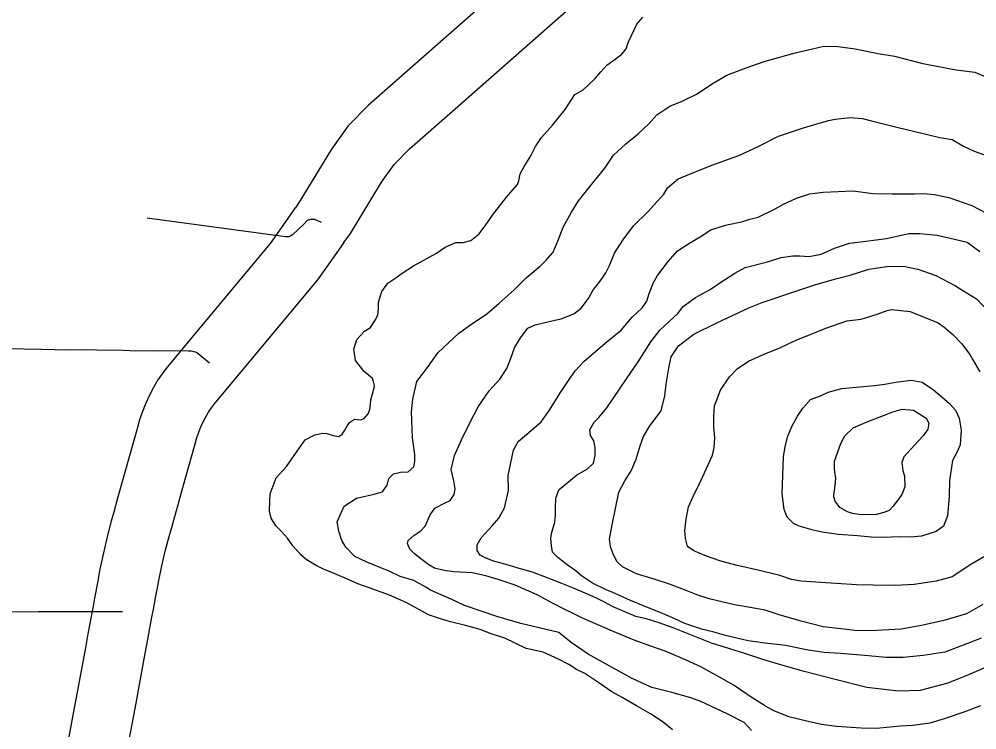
# Model space of a CAD drawing. Extents: x -19 to 366, y -4 to 359.
# Drawn here: x 142.214 to 142.971, y 197.414 to 197.976 of the extents above; entities that cross this region are included whole.
import ezdxf

# ---------------------------------------------------------------- set-up
doc = ezdxf.new("R2010")
doc.units = 0
for name, color, linetype in [('2', 7, 'Continuous'), ('R_Contour Annot', 7, 'Continuous'), ('R_ROW', 7, 'Continuous'), ('R_ROW Annot', 7, 'Continuous'), ('Sheet Fence', 7, 'Continuous')]:
    doc.layers.add(name, color=color, linetype=linetype)

msp = doc.modelspace()

# ---------------------------------------------------------------- linework, layer by layer
at = {"layer": '2'}
for points in [[(142.48359, 197.65905), (142.48661, 197.66001), (142.48981, 197.66383), (142.49112, 197.66707), (142.49148, 197.67106), (142.49185, 197.67485), (142.49315, 197.67942), (142.49445, 197.68417), (142.49464, 197.68607), (142.49405, 197.68929), (142.4931, 197.69156), (142.48665, 197.69721), (142.47961, 197.7059), (142.47844, 197.71481), (142.48087, 197.72242), (142.4867, 197.7291), (142.49161, 197.73198), (142.49537, 197.7377), (142.49743, 197.7417), (142.49779, 197.74663), (142.49777, 197.75195), (142.50057, 197.76032), (142.50527, 197.76699), (142.51243, 197.77178), (142.51583, 197.77427), (142.52544, 197.78079), (142.54375, 197.79078), (142.55053, 197.79557), (142.55903, 197.79924), (142.5647, 197.79909), (142.57075, 197.80083), (142.57753, 197.806), (142.5828, 197.81306), (142.58806, 197.82069), (142.59897, 197.835), (142.60782, 197.84492), (142.60875, 197.84797), (142.60986, 197.85348), (142.61286, 197.85919), (142.61831, 197.86777), (142.62187, 197.87501), (142.62657, 197.88225), (142.63523, 197.8918), (142.64539, 197.90439), (142.6529, 197.91602), (142.6597, 197.91986), (142.66874, 197.92865), (142.67344, 197.934), (142.67815, 197.93934), (142.68475, 197.94413), (142.69021, 197.94796), (142.69341, 197.95216), (142.69547, 197.95768), (142.70203, 197.97177)], [(142.70203, 197.97177), (142.70673, 197.9773)], [(142.46886, 197.56348), (142.46656, 197.57087), (142.4652, 197.57826), (142.46839, 197.58549), (142.47064, 197.59082), (142.48063, 197.59696), (142.49442, 197.60009), (142.50103, 197.60204), (142.50461, 197.60718), (142.5061, 197.61251), (142.50986, 197.61633), (142.51515, 197.6175), (142.5212, 197.61792), (142.52573, 197.62175), (142.52665, 197.62612), (142.52663, 197.63144), (142.52487, 197.64471), (142.52384, 197.66539), (142.52494, 197.67527), (142.52828, 197.68914), (142.5375, 197.70135), (142.54464, 197.71203), (142.56141, 197.72751), (142.57234, 197.73537), (142.58309, 197.74246), (142.59308, 197.75126), (142.60495, 197.76178), (142.61455, 197.77114), (142.62548, 197.78032), (142.63038, 197.7851), (142.63583, 197.79159), (142.63977, 197.80111), (142.64369, 197.81138), (142.65045, 197.823), (142.65534, 197.83139), (142.66305, 197.84093), (142.66738, 197.84646), (142.67659, 197.85791), (142.68355, 197.86821), (142.69297, 197.87681), (142.70296, 197.88504), (142.71181, 197.89326), (142.71783, 197.89994), (142.72801, 197.90684), (142.73783, 197.91089), (142.74915, 197.91647), (142.76217, 197.9251), (142.77311, 197.93144), (142.78821, 197.93723), (142.80256, 197.94226), (142.82693, 197.94907), (142.84072, 197.9522)], [(142.84072, 197.9522), (142.84979, 197.95435), (142.86076, 197.95404), (142.87457, 197.95224), (142.89274, 197.94856), (142.9056, 197.94637), (142.92794, 197.94064), (142.95425, 197.93569), (142.96901, 197.9337), (142.97942, 197.92922)], [(142.60591, 197.52834), (142.59247, 197.53262), (142.58262, 197.53559), (142.57183, 197.53798), (142.55727, 197.53883), (142.54989, 197.53973), (142.54213, 197.54158), (142.53758, 197.54421), (142.53246, 197.54835), (142.5262, 197.55305), (142.52259, 197.55682), (142.52087, 197.56117), (142.52124, 197.56364), (142.52595, 197.56785), (142.53123, 197.57111), (142.53481, 197.57493), (142.53874, 197.58388), (142.5425, 197.58922), (142.55043, 197.59326), (142.55458, 197.59518), (142.55777, 197.59995), (142.55832, 197.60451), (142.55735, 197.61076), (142.55542, 197.61967), (142.55802, 197.6307), (142.56346, 197.64326), (142.5704, 197.65716), (142.57659, 197.66916), (142.58542, 197.68193), (142.5937, 197.6911), (142.59934, 197.69949), (142.60215, 197.70691), (142.60532, 197.71585), (142.61002, 197.72385), (142.61585, 197.73129), (142.6217, 197.73399), (142.63474, 197.7373), (142.64229, 197.73868), (142.65211, 197.74274), (142.65795, 197.74733), (142.66378, 197.75477), (142.66754, 197.76163), (142.66942, 197.76392), (142.67431, 197.7704), (142.6775, 197.77517), (142.68032, 197.78088), (142.68425, 197.79078), (142.69082, 197.80088), (142.69929, 197.81232), (142.71077, 197.82341), (142.7232, 197.83735), (142.7262, 197.8423), (142.73468, 197.84938), (142.74752, 197.85478), (142.76111, 197.86038), (142.78264, 197.86792), (142.7983, 197.87524), (142.81378, 197.88313), (142.83455, 197.8901), (142.84342, 197.89281), (142.85343, 197.89554), (142.85854, 197.89652), (142.87044, 197.89793), (142.88028, 197.89724), (142.88728, 197.89539), (142.90735, 197.89021), (142.94142, 197.88227)], [(142.94142, 197.88227), (142.95107, 197.88044), (142.95998, 197.87519), (142.96851, 197.87126), (142.97665, 197.86847)], [(142.73397, 197.79263), (142.74435, 197.79915), (142.75208, 197.80357), (142.76038, 197.80913), (142.7719, 197.81281), (142.78569, 197.81575), (142.79117, 197.8175), (142.79778, 197.81925), (142.81118, 197.82579), (142.8174, 197.82925), (142.82797, 197.83407), (142.83855, 197.83755), (142.84913, 197.83895), (142.87276, 197.83987), (142.88849, 197.8379)], [(142.88849, 197.8379), (142.90379, 197.83761), (142.92156, 197.83754), (142.92875, 197.83778), (142.93688, 197.83707), (142.94843, 197.83468), (142.96661, 197.82835), (142.97873, 197.82217)], [(142.8991, 197.80234), (142.91677, 197.80619), (142.92528, 197.80625), (142.93928, 197.80483), (142.95291, 197.80188), (142.96294, 197.79929), (142.973, 197.79215)], [(142.97388, 197.4864), (142.96312, 197.48215), (142.94538, 197.47539), (142.92818, 197.47262), (142.91249, 197.471), (142.89869, 197.47109), (142.88488, 197.47252), (142.86274, 197.47427), (142.85007, 197.47494), (142.83569, 197.47712), (142.8196, 197.48062), (142.80314, 197.48241), (142.7899, 197.48422), (142.77305, 197.48828), (142.76207, 197.49143), (142.75412, 197.49328), (142.73992, 197.49793), (142.73139, 197.50185), (142.7223, 197.50578), (142.70715, 197.51194), (142.69692, 197.51624), (142.68479, 197.52166), (142.67779, 197.52446), (142.66698, 197.52989), (142.65826, 197.53553), (142.65295, 197.54024), (142.64688, 197.54437), (142.63948, 197.55001), (142.6353, 197.55435), (142.63453, 197.55947), (142.63412, 197.56516), (142.63449, 197.56915), (142.6371, 197.57809), (142.63783, 197.58322), (142.63762, 197.5891), (142.63796, 197.59707), (142.64039, 197.60354), (142.65434, 197.61521), (142.66302, 197.6202), (142.66773, 197.6246), (142.66902, 197.63087), (142.669, 197.63676), (142.66803, 197.64225), (142.66537, 197.6466), (142.66478, 197.65115), (142.66816, 197.65706), (142.67193, 197.66069), (142.67832, 197.66851), (142.69392, 197.69139), (142.70313, 197.70493), (142.7129, 197.72056), (142.72005, 197.72991), (142.73437, 197.7431), (142.73869, 197.74863), (142.74831, 197.75572), (142.75982, 197.76187), (142.76755, 197.76723), (142.77943, 197.7749), (142.78754, 197.77951), (142.80511, 197.78381), (142.81606, 197.7873), (142.82532, 197.78869), (142.83081, 197.78854), (142.83799, 197.7882), (142.84763, 197.78998), (142.8582, 197.79479), (142.8701, 197.79867), (142.88276, 197.80027), (142.8991, 197.80234)], [(142.98342, 197.46578), (142.96398, 197.4573), (142.94775, 197.45074), (142.92584, 197.44489), (142.90863, 197.44459), (142.88366, 197.44727), (142.85867, 197.45374), (142.83406, 197.46003), (142.81399, 197.46578), (142.8015, 197.46949), (142.78729, 197.47414), (142.77536, 197.47805), (142.76098, 197.48232), (142.7479, 197.48773), (142.73067, 197.49445), (142.7195, 197.49836), (142.70946, 197.50152), (142.70113, 197.50355), (142.69052, 197.50784), (142.68314, 197.51121), (142.67631, 197.51477), (142.66949, 197.51814), (142.66305, 197.52113), (142.65206, 197.52581), (142.64278, 197.52954), (142.6318, 197.53383), (142.61967, 197.53849), (142.60888, 197.54146), (142.60396, 197.54313), (142.59468, 197.54573), (142.58881, 197.54721), (142.58162, 197.55001), (142.57821, 197.55207), (142.57592, 197.55566), (142.57571, 197.56002), (142.57909, 197.56574), (142.58756, 197.57529), (142.59283, 197.58121), (142.59753, 197.5894), (142.60069, 197.60308), (142.60026, 197.61485), (142.60452, 197.63499), (142.60828, 197.64185), (142.61676, 197.64893), (142.62637, 197.65735), (142.63295, 197.6665), (142.64121, 197.67984), (142.64741, 197.68918), (142.65362, 197.69795), (142.6604, 197.70521), (142.67848, 197.7209), (142.6896, 197.72989), (142.69826, 197.7402), (142.70617, 197.74746), (142.70974, 197.7528), (142.71161, 197.75889), (142.71517, 197.76764), (142.71836, 197.77298), (142.72663, 197.78404), (142.73397, 197.79263)], [(142.68768, 197.60177), (142.69256, 197.61072), (142.69744, 197.61873), (142.70137, 197.62786), (142.70454, 197.63832), (142.70735, 197.64574), (142.71223, 197.65413), (142.72126, 197.66614), (142.72405, 197.67793), (142.72514, 197.68724), (142.72717, 197.69978), (142.72921, 197.70871), (142.73485, 197.71748), (142.7471, 197.72667), (142.76522, 197.73552), (142.79051, 197.74746), (142.80108, 197.75171), (142.82752, 197.76061), (142.84338, 197.76603), (142.85906, 197.7705), (142.87039, 197.77343), (142.88531, 197.77808), (142.89949, 197.78027), (142.91253, 197.78035), (142.92389, 197.77815), (142.93828, 197.77293), (142.95325, 197.76525), (142.97031, 197.75455), (142.97943, 197.74493)], [(142.75812, 197.62293), (142.76187, 197.63093), (142.76317, 197.6372), (142.76371, 197.64479), (142.76272, 197.65333), (142.76269, 197.66149), (142.76322, 197.67003), (142.76809, 197.6824), (142.77504, 197.69308), (142.78125, 197.69938), (142.79012, 197.70532), (142.80314, 197.7111), (142.81447, 197.71555), (142.82164, 197.71901), (142.82825, 197.72228), (142.83825, 197.72614), (142.85128, 197.73136), (142.86789, 197.73716), (142.87924, 197.73857), (142.8917, 197.74245), (142.89963, 197.74535), (142.90303, 197.74613), (142.91779, 197.74471), (142.93995, 197.73556), (142.9445, 197.73255), (142.95171, 197.72634), (142.95836, 197.71936), (142.96501, 197.71067), (142.96749, 197.70651), (142.97301, 197.69687)], [(142.81785, 197.62959), (142.81914, 197.63795), (142.82138, 197.64594), (142.82475, 197.65431), (142.82887, 197.66193), (142.83301, 197.66822), (142.83903, 197.67491), (142.84715, 197.678), (142.853, 197.68088), (142.86396, 197.6838), (142.8753, 197.68483), (142.88947, 197.68606), (142.89798, 197.68707), (142.90667, 197.68884), (142.91877, 197.69025), (142.92728, 197.68878), (142.93639, 197.68258), (142.94872, 197.67223), (142.95366, 197.66657), (142.95671, 197.66032), (142.95826, 197.65084), (142.95737, 197.63907), (142.95512, 197.63374), (142.95137, 197.62669), (142.94897, 197.61112), (142.94865, 197.5984), (142.94739, 197.58302), (142.94421, 197.57483), (142.93836, 197.57062), (142.92684, 197.56694), (142.91834, 197.56612), (142.91001, 197.56644), (142.8964, 197.56597), (142.88714, 197.5661), (142.87616, 197.56717), (142.86122, 197.56839), (142.84835, 197.5702), (142.84116, 197.57167), (142.83018, 197.57483), (142.82582, 197.57708), (142.82278, 197.5799), (142.8207, 197.58198), (142.8184, 197.58803), (142.81665, 197.60036), (142.81785, 197.62959)], [(142.86319, 197.64034), (142.86638, 197.64624), (142.87278, 197.65274), (142.88071, 197.65602), (142.88581, 197.65814), (142.8977, 197.66277), (142.90412, 197.66528), (142.91149, 197.66742), (142.92057, 197.66672), (142.93062, 197.66034), (142.93252, 197.65636), (142.93198, 197.65162), (142.9284, 197.64647), (142.92426, 197.64208), (142.91297, 197.62966), (142.91128, 197.62529), (142.91207, 197.61884), (142.91341, 197.61448), (142.91363, 197.60594), (142.9112, 197.60004), (142.90895, 197.59642), (142.90424, 197.59051), (142.90123, 197.58726), (142.89708, 197.58572), (142.89141, 197.58416), (142.88044, 197.5839), (142.87742, 197.58425), (142.87231, 197.58479), (142.86833, 197.58628), (142.86227, 197.58966), (142.85865, 197.59476), (142.85769, 197.59817), (142.85769, 197.59874), (142.85769, 197.5995), (142.8586, 197.60709), (142.85914, 197.61279), (142.85837, 197.6181), (142.85817, 197.62), (142.85814, 197.62626), (142.86319, 197.64034)], [(142.73006, 197.41378), (142.72285, 197.42), (142.7128, 197.42657), (142.7018, 197.43276), (142.69043, 197.43933), (142.68209, 197.44402), (142.67204, 197.45097), (142.66085, 197.4583), (142.65422, 197.46167), (142.64815, 197.46543), (142.64019, 197.46974), (142.62788, 197.47535), (142.61463, 197.4783), (142.59758, 197.48634), (142.58697, 197.48969), (142.57807, 197.49323), (142.56671, 197.49638), (142.55479, 197.49934), (142.54683, 197.50157), (142.53737, 197.50492), (142.52031, 197.51429), (142.50648, 197.52027), (142.49057, 197.52605), (142.48167, 197.52941), (142.47163, 197.53389), (142.46292, 197.53744), (142.45439, 197.5408), (142.44814, 197.54398), (142.44074, 197.54849), (142.43657, 197.55226), (142.43011, 197.55924), (142.42611, 197.56528), (142.42118, 197.57075), (142.41681, 197.57509), (142.413, 197.58114), (142.41184, 197.58663), (142.412, 197.59499), (142.41235, 197.60049), (142.41703, 197.61305), (142.42512, 197.62202), (142.43546, 197.63671), (142.43997, 197.64319), (142.44771, 197.64704), (142.45357, 197.64841), (142.45697, 197.64824), (142.46209, 197.64656), (142.46663, 197.64584), (142.46927, 197.64756), (142.47133, 197.6508), (142.4734, 197.65442), (142.47509, 197.6569), (142.47905, 197.65939), (142.48094, 197.65922), (142.48359, 197.65905)], [(142.98042, 197.55306), (142.96589, 197.54461), (142.95099, 197.53483), (142.93834, 197.53133), (142.92114, 197.52875), (142.90601, 197.52808), (142.88862, 197.52834), (142.87538, 197.52844), (142.85949, 197.52947), (142.84341, 197.53051), (142.83187, 197.53138), (142.82411, 197.53284), (142.81502, 197.53582), (142.79875, 197.53989), (142.7802, 197.54394), (142.76751, 197.54746), (142.75691, 197.55118), (142.74687, 197.55529), (142.74194, 197.55886), (142.7404, 197.56512), (142.73999, 197.57138), (142.7409, 197.58049), (142.74275, 197.59018), (142.74744, 197.60065), (142.75138, 197.60846), (142.75812, 197.62293)], [(142.97529, 197.51298), (142.96246, 197.50568), (142.94452, 197.50025), (142.92695, 197.49634), (142.91088, 197.49357), (142.89141, 197.4923), (142.87666, 197.4922), (142.86304, 197.49363), (142.84923, 197.49524), (142.83182, 197.49968), (142.8144, 197.50488), (142.80323, 197.50841), (142.79149, 197.51061), (142.77919, 197.5128), (142.75913, 197.51741), (142.75023, 197.52039), (142.73962, 197.52468), (142.72769, 197.52897), (142.71576, 197.53288), (142.70781, 197.53529), (142.70175, 197.53715), (142.69076, 197.54277), (142.68639, 197.54672), (142.68315, 197.55277), (142.68124, 197.55883), (142.68046, 197.56452), (142.68249, 197.57592), (142.68768, 197.60177)], [(142.79246, 197.41344), (142.78676, 197.41967), (142.77388, 197.42622), (142.7644, 197.43072), (142.75247, 197.43633), (142.74451, 197.43912), (142.72956, 197.44339), (142.71385, 197.44727), (142.69831, 197.45457), (142.68258, 197.46319), (142.66344, 197.47369), (142.65016, 197.4829), (142.64029, 197.49081), (142.61039, 197.49782), (142.59145, 197.50338), (142.5657, 197.51213), (142.55585, 197.51681), (142.53899, 197.52429), (142.53538, 197.52673), (142.52572, 197.53198), (142.51512, 197.53513), (142.50621, 197.53925), (142.49977, 197.54205), (142.48803, 197.54672), (142.47912, 197.55103), (142.4721, 197.55819), (142.46886, 197.56348)], [(142.97354, 197.43288), (142.96108, 197.42824), (142.94465, 197.42263), (142.93351, 197.41913), (142.9199, 197.41734), (142.91007, 197.41689), (142.89135, 197.41506), (142.87925, 197.41516), (142.85958, 197.41655), (142.84785, 197.41818), (142.83725, 197.42058), (142.82211, 197.42408), (142.80979, 197.42912), (142.80278, 197.43306), (142.79216, 197.43982), (142.77889, 197.44884), (142.76714, 197.4556), (142.75254, 197.46366), (142.73795, 197.47039), (142.72432, 197.476), (142.71295, 197.4801), (142.69989, 197.48475), (142.68265, 197.49185), (142.65916, 197.50213), (142.65177, 197.50588), (142.644, 197.50943), (142.63585, 197.51374), (142.62315, 197.52068), (142.60591, 197.52834)]]:
    msp.add_lwpolyline(points, dxfattribs=at)
at = {"layer": 'R_Contour Annot'}
for p, q in [((142.43194, 197.82633), (142.43191, 197.82629)), ((142.34617, 197.71901), (142.34614, 197.71897)), ((142.38258, 197.68874), (142.38255, 197.6887))]:
    msp.add_line(p, q, dxfattribs=at)
for points in [[(142.8633, 198.1804), (142.8391, 198.15703), (142.82098, 198.14198), (142.80157, 198.13019), (142.77981, 198.12101), (142.72522, 198.10222), (142.70968, 198.09557), (142.69453, 198.0866), (142.68137, 198.07628), (142.52507, 197.93861), (142.4898, 197.90757), (142.47396, 197.8914), (142.46067, 197.87294), (142.43613, 197.83227), (142.43194, 197.82633)], [(142.47062, 197.79903), (142.47579, 197.80635), (142.50021, 197.84683), (142.51029, 197.86082), (142.5224, 197.87318), (142.55636, 197.90308), (142.71165, 198.03986), (142.72131, 198.04743), (142.73114, 198.05325), (142.74227, 198.05801), (142.79673, 198.07676), (142.82319, 198.08792), (142.84854, 198.10333), (142.87071, 198.12174), (142.89619, 198.14634)], [(142.43191, 197.82629), (142.42781, 197.82045), (142.41224, 197.79833), (142.34617, 197.71901)], [(142.38255, 197.6887), (142.44985, 197.7695), (142.46653, 197.79321), (142.47065, 197.79907)], [(142.34614, 197.71897), (142.33116, 197.70091), (142.32749, 197.69605), (142.32368, 197.69045), (142.32015, 197.68457), (142.31689, 197.67837), (142.31396, 197.67201), (142.31137, 197.6655), (142.30915, 197.65886), (142.30747, 197.65284), (142.29771, 197.61827), (142.29178, 197.59699), (142.28868, 197.5859), (142.28674, 197.57894), (142.28349, 197.56643), (142.28053, 197.55379), (142.27785, 197.541), (142.27652, 197.53347), (142.27611, 197.53136), (142.27357, 197.51801), (142.27239, 197.51165)], [(142.31895, 197.50305), (142.3201, 197.50927), (142.32263, 197.52251), (142.32309, 197.52492), (142.32434, 197.532), (142.32676, 197.54353), (142.32947, 197.55509), (142.33246, 197.56663), (142.33428, 197.57316), (142.33739, 197.58426), (142.3433, 197.60548), (142.35307, 197.64007), (142.35443, 197.64498), (142.35585, 197.64921), (142.35749, 197.65335), (142.35937, 197.65741), (142.36144, 197.66134), (142.36359, 197.66494), (142.366, 197.66847), (142.3683, 197.67153), (142.38258, 197.68874)], [(142.27239, 197.51165), (142.26834, 197.4897), (142.2663, 197.47868), (142.2598, 197.44368), (142.25695, 197.42836), (142.25375, 197.41131), (142.25209, 197.4021), (142.25065, 197.393), (142.24954, 197.38468), (142.24868, 197.37731), (142.24831, 197.37338)], [(142.29545, 197.36895), (142.29577, 197.37233), (142.29652, 197.3788), (142.29751, 197.38617), (142.29877, 197.39419), (142.30032, 197.40274), (142.30349, 197.41966), (142.30635, 197.43502), (142.31286, 197.47006), (142.3149, 197.4811), (142.31895, 197.50305)]]:
    msp.add_lwpolyline(points, dxfattribs=at)
at = {"layer": 'R_ROW'}
for points in [[(142.36436, 197.70386), (142.35411, 197.7122), (142.35218, 197.7128), (142.35006, 197.71318), (142.34787, 197.71328), (142.32317, 197.7135), (142.30612, 197.71335), (142.29656, 197.71378), (142.27505, 197.71403), (142.26614, 197.71422), (142.25361, 197.7141), (142.24193, 197.71428), (142.23136, 197.71461), (142.20375, 197.71515)], [(141.9721, 197.50482), (141.98252, 197.505), (141.99352, 197.50525), (142.00638, 197.50557), (142.02344, 197.50589), (142.04603, 197.50621), (142.05678, 197.50637), (142.067, 197.50652), (142.08931, 197.50665), (142.10112, 197.50678), (142.11464, 197.50685), (142.12203, 197.50687), (142.13137, 197.50686), (142.13774, 197.50689), (142.14529, 197.50695), (142.15374, 197.50705), (142.16563, 197.5072), (142.17235, 197.50725), (142.17974, 197.50723), (142.20092, 197.50717), (142.20696, 197.50719), (142.229, 197.50732), (142.28369, 197.50731), (142.29567, 197.50735)]]:
    msp.add_lwpolyline(points, dxfattribs=at)
at = {"layer": 'R_ROW Annot'}
msp.add_lwpolyline([(142.4528, 197.81484), (142.44749, 197.81734), (142.44417, 197.81742), (142.44154, 197.81649), (142.4391, 197.81385), (142.42994, 197.80512), (142.42723, 197.80365), (142.42453, 197.8035), (142.31503, 197.8185)], dxfattribs=at)
at = {"layer": 'Sheet Fence'}
for points in [[(146.77834, 1.69699), (146.57878, 10.31313), (146.37852, 18.92942), (146.17757, 27.54584), (145.97591, 36.16241), (145.77356, 44.77911), (145.57052, 53.39596), (145.36679, 62.01295), (145.16236, 70.63008), (144.95724, 79.24735), (144.75142, 87.86477), (144.54492, 96.48232), (144.33773, 105.10002), (144.12986, 113.71787), (143.92129, 122.33585), (143.71204, 130.95398), (143.5021, 139.57225), (143.29148, 148.19067), (143.08018, 156.80923), (142.8682, 165.42794), (142.65553, 174.04679), (142.44218, 182.66579), (142.22816, 191.28493), (142.01345, 199.90421), (141.79807, 208.52365), (141.58202, 217.14322), (141.36528, 225.76295), (141.14788, 234.38282), (140.9298, 243.00284), (140.71105, 251.623), (140.49162, 260.24332), (140.27153, 268.86377), (140.05077, 277.48438), (139.82934, 286.10514), (139.60724, 294.72604), (139.38447, 303.34709), (139.16105, 311.96829), (138.93695, 320.58964), (138.7122, 329.21114), (138.48678, 337.83278), (138.2607, 346.45458)], [(0, 189.51617), (7.11214, 189.52059), (14.22427, 189.53386), (21.33637, 189.55597), (28.44845, 189.58693), (35.56048, 189.62672), (42.67245, 189.67537), (49.78436, 189.73285), (56.89619, 189.79918), (64.00793, 189.87436), (71.11958, 189.95838), (78.23111, 190.05124), (85.34253, 190.15294), (92.45381, 190.26349), (99.56495, 190.38288), (106.67593, 190.51112), (113.78675, 190.6482), (120.89739, 190.79412), (128.00785, 190.94888), (135.11811, 191.11248), (142.22816, 191.28493), (149.33799, 191.46621), (156.44759, 191.65634), (163.55694, 191.85531), (170.66605, 192.06312), (177.77489, 192.27977), (184.88345, 192.50526), (191.99173, 192.73959), (199.09971, 192.98276), (206.20739, 193.23477), (213.31474, 193.49561), (220.42177, 193.7653), (227.52845, 194.04382), (234.63479, 194.33118), (241.74076, 194.62738), (248.84635, 194.93241), (255.95157, 195.24628), (263.05638, 195.56898), (270.16079, 195.90052), (277.26478, 196.24089), (284.36834, 196.5901), (291.47147, 196.94814), (298.57414, 197.31501), (305.67635, 197.69072), (312.77809, 198.07525), (319.87934, 198.46862), (326.9801, 198.87082), (334.08035, 199.28185), (341.18009, 199.7017)]]:
    msp.add_spline(points, degree=3, dxfattribs=at)

doc.saveas('drawing.dxf')
